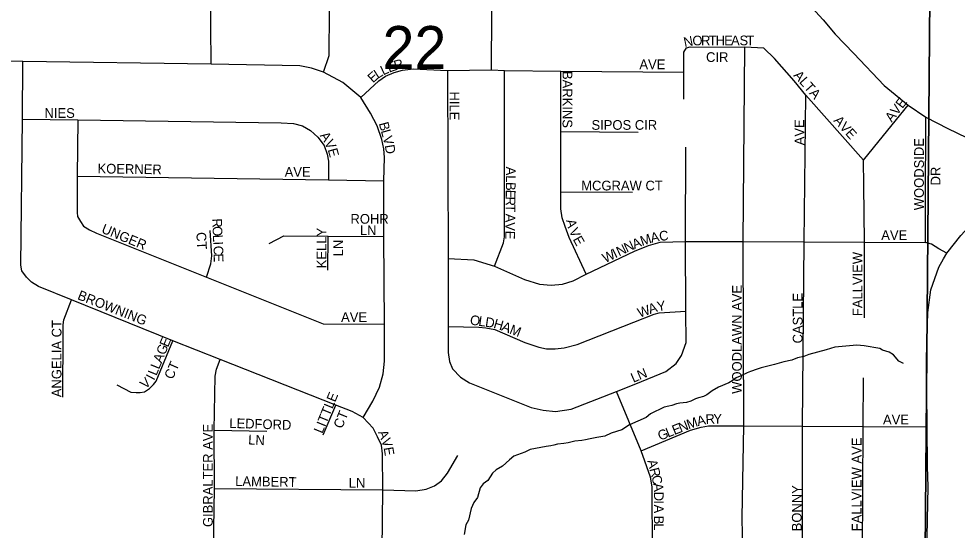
# Model space of a CAD drawing. Extents: x -209 to 4852, y 0 to 905.
# Drawn here: x 349.01 to 367.31, y 278.95 to 288.93 of the extents above; entities that cross this region are included whole.
import ezdxf

# ---------------------------------------------------------------- set-up
doc = ezdxf.new("R2010")
doc.units = 0
for name, color, linetype in [('GM_X_Airport_Location_Class_2', 7, 'Continuous'), ('GM_X_Airport_Location_Class_3', 7, 'Continuous'), ('GM_X_Corporation', 7, 'Continuous'), ('GM_X_County_Road', 7, 'Continuous'), ('GM_X_Minor_River', 7, 'Continuous'), ('GM_X_Township_Road_Text', 7, 'Continuous')]:
    doc.layers.add(name, color=color, linetype=linetype)

msp = doc.modelspace()

# ---------------------------------------------------------------- linework, layer by layer
at = {"layer": 'GM_X_Airport_Location_Class_2'}
for points in [[(358.23, 287.94), (358.233, 289.064), (358.236, 290.097), (358.238, 291.144), (358.241, 292.246), (358.261, 293.373), (358.239, 294.536)], [(352.76, 288.051), (352.746, 289.537), (352.767, 291.262), (352.76, 291.939), (352.711, 292.31), (352.665, 292.564), (352.651, 292.804), (352.654, 293.019), (352.728, 293.337), (352.884, 293.587), (353.23, 293.955)], [(354.953, 287.893), (355.062, 288.214), (355.071, 289.073), (355.062, 289.513), (355.103, 289.71), (355.186, 289.866), (355.293, 289.981), (355.441, 290.064), (355.695, 290.105), (358.236, 290.097)], [(361.978, 287.367), (361.977, 287.891), (361.978, 288.283), (362.028, 288.365), (362.104, 288.388), (363.17, 288.378)], [(363.127, 278.522), (363.114, 279.201), (363.148, 280.987), (363.137, 284.585), (363.17, 288.378)], [(365.479, 286.177), (364.356, 287.446), (364.13, 287.72), (363.748, 288.158), (363.54, 288.358), (363.17, 288.378)], [(355.723, 281.151), (355.912, 281.471), (356.042, 281.745), (356.112, 282.007), (356.143, 282.25), (356.143, 282.976), (356.128, 284.682), (356.131, 285.774), (356.143, 286.229), (356.131, 286.395), (356.086, 286.58), (355.997, 286.844), (355.869, 287.094), (355.677, 287.395), (355.326, 287.691), (354.953, 287.893), (354.72, 287.967), (354.487, 288.013), (352.76, 288.051), (349.09, 288.098), (346.765, 288.127), (343.611, 288.166), (342.341, 288.197)], [(356.098, 278.561), (356.107, 279.739), (356.104, 280.442), (356.085, 280.61), (356.002, 280.778), (355.919, 280.947), (355.723, 281.151), (355.513, 281.267), (355.193, 281.394), (352.936, 282.287), (352.013, 282.651), (350.039, 283.446), (349.396, 283.706), (349.258, 283.793), (349.157, 283.893), (349.07, 284.014), (349.047, 284.126), (349.082, 286.972), (349.09, 288.098)], [(355.677, 287.395), (356.031, 287.725), (356.162, 287.815), (356.329, 287.884), (356.489, 287.933), (356.697, 287.954), (357.37, 287.926), (358.23, 287.94), (358.483, 287.926), (359.576, 287.912), (361.977, 287.891)], [(357.37, 287.926), (357.379, 284.255), (357.382, 282.931), (357.382, 282.421), (357.407, 282.246), (357.469, 282.101), (357.625, 281.94), (357.797, 281.831), (358.998, 281.348), (359.232, 281.294), (359.478, 281.272), (359.783, 281.316), (360.663, 281.66), (361.039, 281.807), (361.628, 282.047), (361.827, 282.208), (361.934, 282.363), (362.021, 282.614), (362.018, 283.229), (362.01, 284.59), (362.018, 286.429)], [(358.284, 284.106), (358.463, 284.564), (358.479, 284.675), (358.483, 287.926)], [(360.071, 283.947), (359.744, 284.662), (359.661, 284.88), (359.604, 285.047), (359.581, 285.225), (359.576, 285.555), (359.576, 286.737), (359.576, 287.912)], [(364.29, 278.519), (364.291, 280.981), (364.323, 284.578), (364.356, 287.446)], [(365.501, 284.582), (365.49, 285.68), (365.479, 286.177), (365.873, 286.655), (366.349, 287.246)], [(349.082, 286.972), (350.159, 286.96), (354.125, 286.903), (354.366, 286.893), (354.542, 286.847), (354.699, 286.755), (354.842, 286.623), (354.967, 286.459), (355.022, 286.292), (355.048, 286.154), (355.048, 285.793)], [(350.159, 286.96), (350.147, 285.86), (350.145, 285.156), (350.156, 285.074), (350.21, 284.978), (350.269, 284.887), (350.387, 284.816), (350.525, 284.751), (352.669, 283.893), (354.946, 282.983), (356.143, 282.976)], [(367.104, 284.359), (366.948, 284.444), (366.805, 284.532), (366.688, 284.566), (366.691, 285.306), (366.697, 287.014)], [(359.576, 286.737), (361.09, 286.724)], [(367.041, 284.247), (367.104, 284.359), (367.379, 284.704), (367.703, 285.054), (368.078, 285.498), (368.57, 286.095)], [(350.147, 285.86), (355.048, 285.793), (356.131, 285.774)], [(359.576, 285.555), (360.975, 285.548)], [(352.669, 283.893), (352.755, 284.15), (352.773, 284.307), (352.741, 284.802)], [(353.891, 284.548), (354.18, 284.699), (355.043, 284.689), (356.128, 284.682)], [(355.035, 284.028), (355.043, 284.689)], [(357.379, 284.255), (357.885, 284.229), (358.284, 284.106), (358.87, 283.843), (359.165, 283.757), (359.393, 283.735), (359.609, 283.757), (359.821, 283.82), (360.071, 283.947), (361.016, 284.397), (361.291, 284.511), (361.513, 284.571), (362.01, 284.59), (363.137, 284.585), (364.323, 284.578), (365.501, 284.574), (366.688, 284.566)], [(365.5, 283.095), (365.501, 284.574), (365.501, 284.582)], [(366.715, 282.502), (366.733, 283.203), (366.792, 283.645), (366.948, 284.084), (367.041, 284.247)], [(349.87, 281.547), (349.878, 282.819), (349.878, 282.961), (349.886, 283.056), (350.039, 283.446)], [(357.382, 282.931), (357.98, 282.917), (358.119, 282.905), (358.29, 282.867), (358.874, 282.619), (359.152, 282.524), (359.298, 282.493), (359.469, 282.493), (359.647, 282.512), (359.9, 282.575), (361.003, 283.012), (361.396, 283.171), (361.497, 283.196), (362.018, 283.229)], [(350.921, 281.788), (351.197, 281.65), (351.296, 281.638), (351.375, 281.638), (351.462, 281.654), (351.561, 281.717), (351.636, 281.796), (351.687, 281.863), (352.013, 282.651)], [(366.74, 274.7), (366.736, 275.378), (366.707, 276.748), (366.715, 277.735), (366.722, 278.087), (366.718, 278.504), (366.74, 279.801), (366.729, 280.194), (366.724, 280.973), (366.71, 282.348), (366.715, 282.502)], [(353.844, 276.653), (353.744, 276.791), (353.574, 276.937), (353.149, 277.28), (353.028, 277.401), (352.936, 277.533), (352.864, 277.692), (352.823, 277.841), (352.809, 278.592), (352.823, 279.77), (352.821, 280.904), (352.837, 281.959), (352.864, 282.097), (352.936, 282.287)], [(365.459, 278.504), (365.477, 280.975), (365.479, 281.924)], [(361.365, 278.527), (361.361, 279.799), (361.328, 279.987), (361.143, 280.502), (360.663, 281.66)], [(354.945, 280.814), (355.193, 281.394)], [(352.821, 280.904), (353.848, 280.883)], [(361.143, 280.502), (362.106, 280.906), (362.315, 280.966), (362.46, 280.991), (363.148, 280.987), (364.291, 280.981), (365.477, 280.975), (366.724, 280.973)], [(352.823, 279.77), (356.107, 279.739), (356.749, 279.724), (356.95, 279.752), (357.117, 279.821), (357.255, 279.918), (357.366, 280.064), (357.568, 280.411)]]:
    msp.add_lwpolyline(points, dxfattribs=at)
at = {"layer": 'GM_X_Corporation'}
msp.add_lwpolyline([(359.101, 295.92), (359.22, 295.726), (359.989, 294.559), (360.498, 293.749), (360.741, 293.376), (360.976, 293.005), (361.061, 292.879), (361.234, 292.661), (361.398, 292.456), (361.814, 292.009), (362.465, 291.319), (363.235, 290.501), (363.961, 289.719), (364.692, 288.915), (364.928, 288.634), (365.294, 288.254), (365.884, 287.631), (366.349, 287.246), (366.697, 287.014), (367.127, 286.793), (368.57, 286.095)], dxfattribs=at)
at = {"layer": 'GM_X_County_Road'}
for points in [[(366.26, 282.203), (366.169, 282.251), (366.064, 282.374), (365.982, 282.429), (365.854, 282.469), (365.801, 282.5), (365.491, 282.552), (365.354, 282.562), (364.921, 282.524), (364.753, 282.474), (364.417, 282.381)], [(364.417, 282.381), (364.318, 282.344), (364.196, 282.316), (364.081, 282.273), (363.929, 282.237), (363.746, 282.187), (363.692, 282.173), (363.486, 282.124), (363.41, 282.095), (363.28, 282.051), (363.211, 282.022), (363.073, 281.956), (362.997, 281.927), (362.92, 281.868), (362.858, 281.831), (362.652, 281.743), (362.529, 281.67), (362.429, 281.595), (362.36, 281.559), (362.261, 281.538), (362.207, 281.516), (362.115, 281.472), (362.031, 281.443), (361.902, 281.43), (361.833, 281.416), (361.742, 281.387), (361.688, 281.373), (361.597, 281.352), (361.329, 281.227), (361.244, 281.153), (360.915, 281.007), (360.769, 280.911), (360.563, 280.846), (360.44, 280.787), (360.28, 280.76), (360.151, 280.739), (360.059, 280.718), (359.991, 280.704), (359.854, 280.691), (359.724, 280.656), (359.64, 280.642), (359.511, 280.629), (359.442, 280.615), (359.381, 280.601), (359.29, 280.587), (358.978, 280.525), (358.878, 280.473), (358.664, 280.401), (358.579, 280.327), (358.44, 280.2), (358.318, 280.134), (358.248, 280.067), (358.154, 279.924), (358.062, 279.857), (358.007, 279.782), (357.951, 279.593), (357.881, 279.495), (357.833, 279.375), (357.776, 279.148), (357.728, 279.057), (357.694, 278.868)]]:
    msp.add_lwpolyline(points, dxfattribs=at)
at = {"layer": 'GM_X_Minor_River'}
for points in [[(346.745, 298.733), (366.855, 298.625), (366.685, 278.54), (346.598, 278.641)], [(366.855, 298.625), (386.92, 298.555), (386.82, 278.559), (366.685, 278.54)]]:
    msp.add_lwpolyline(points, close=True, dxfattribs=at)

# ---------------------------------------------------------------- texts
at = {"layer": 'GM_X_Airport_Location_Class_3'}
for s, height, rotation, p in [('N', 0.189, 11.4171, (361.993, 288.38)), ('O', 0.189, 1.6178, (362.148, 288.412)), ('R', 0.189, 0, (362.313, 288.417)), ('T', 0.189, 0, (362.463, 288.417)), ('H', 0.189, 0, (362.597, 288.417)), ('E', 0.189, 0, (362.763, 288.417)), ('A', 0.189, 0, (362.897, 288.417)), ('S', 0.189, 0, (363.063, 288.417)), ('T', 0.189, 0, (363.197, 288.417)), ('CIR', 0.1894, 0, (362.411, 288.091)), ('E', 0.189, 19.8781, (356.231, 287.881)), ('R', 0.189, 15.7152, (356.353, 287.925)), ('AVE', 0.1894, 0, (361.111, 287.95)), ('E', 0.189, 42.6229, (355.917, 287.672)), ('L', 0.189, 33.0307, (356.009, 287.757)), ('L', 0.189, 25.1473, (356.115, 287.826)), ('BARKINS', 0.1894, 270, (359.613, 287.915)), ('ALTA', 0.1894, 311.7622, (364.104, 287.822)), ('HILE', 0.1894, 270, (357.412, 287.515)), ('AVE', 0.1894, 52.3015, (366.032, 286.903)), ('NIES', 0.1894, 0, (349.511, 287)), ('SIPOS CIR', 0.1894, 0, (360.177, 286.767)), ('AVE', 0.1894, 90, (364.325, 286.465)), ('AVE', 0.1894, 312.2752, (364.887, 286.939)), ('B', 0.189, 285.3148, (356.028, 286.891)), ('L', 0.189, 285.3234, (356.068, 286.746)), ('A', 0.189, 303.8962, (354.873, 286.653)), ('V', 0.189, 296.1936, (354.962, 286.52)), ('V', 0.189, 285.1708, (356.103, 286.618)), ('WOODSIDE', 0.1894, 90, (366.658, 285.198)), ('E', 0.189, 285.5738, (355.032, 286.379)), ('D', 0.189, 279.3976, (356.145, 286.462)), ('KOERNER', 0.1894, 359.1325, (350.544, 285.917)), ('AVE', 0.1894, 0, (354.194, 285.85)), ('A', 0.189, 269.2349, (358.513, 286.048)), ('DR', 0.1894, 90, (366.981, 285.681)), ('L', 0.189, 269.235, (358.511, 285.881)), ('B', 0.189, 269.2339, (358.509, 285.748)), ('MCGRAW CT', 0.1894, 0, (359.977, 285.584)), ('E', 0.189, 269.235, (358.507, 285.598)), ('T', 0.189, 269.2296, (358.503, 285.315)), ('R', 0.189, 269.2228, (358.505, 285.465)), ('ROHR', 0.1894, 0, (355.477, 284.934)), ('A', 0.189, 269.227, (358.501, 285.131)), ('UNGER', 0.1894, 337.7547, (350.607, 284.764)), ('R', 0.189, 272.575, (352.78, 285.033)), ('V', 0.189, 269.227, (358.498, 284.965)), ('A', 0.189, 283.3206, (359.68, 284.999)), ('CT', 0.1894, 273.1778, (352.471, 284.765)), ('O', 0.189, 272.6083, (352.786, 284.883)), ('KELLY', 0.1894, 90, (355.009, 284.065)), ('LN', 0.1894, 0, (355.661, 284.711)), ('E', 0.189, 269.235, (358.496, 284.798)), ('V', 0.189, 293.8561, (359.731, 284.801)), ('M', 0.189, 18.7632, (361.164, 284.499)), ('A', 0.189, 12.223, (361.348, 284.562)), ('C', 0.189, 5.9594, (361.506, 284.597)), ('AVE', 0.1894, 0, (365.827, 284.617)), ('L', 0.189, 272.5691, (352.794, 284.717)), ('I', 0.189, 272.622, (352.8, 284.583)), ('LN', 0.1894, 90, (355.331, 284.298)), ('E', 0.189, 299.6616, (359.807, 284.629)), ('N', 0.189, 25.0301, (360.864, 284.367)), ('A', 0.189, 22.6821, (361.014, 284.436)), ('C', 0.189, 272.575, (352.804, 284.5)), ('W', 0.189, 25.8508, (360.445, 284.163)), ('I', 0.189, 25.8223, (360.64, 284.258)), ('N', 0.189, 25.8347, (360.715, 284.294)), ('FALLVIEW', 0.1894, 90, (365.458, 283.131)), ('E', 0.189, 271.0108, (352.81, 284.352)), ('WOODLAWN AVE', 0.18939, 90, (363.108, 281.615)), ('BROWNING', 0.1894, 338.4783, (350.14, 283.465)), ('CASTLE', 0.1894, 90, (364.292, 282.598)), ('W', 0.189, 19.7748, (361.115, 283.098)), ('A', 0.189, 18.3451, (361.318, 283.171)), ('Y', 0.189, 8.9556, (361.468, 283.222)), ('AVE', 0.1894, 0, (355.294, 283.017)), ('O', 0.189, 352.2624, (357.799, 282.967)), ('L', 0.189, 352.2447, (357.964, 282.944)), ('D', 0.189, 351.7308, (358.095, 282.926)), ('ANGELIA CT', 0.1894, 90, (349.842, 281.548)), ('H', 0.189, 343.238, (358.253, 282.904)), ('A', 0.189, 338.7506, (358.409, 282.857)), ('M', 0.189, 338.5571, (358.564, 282.797)), ('E', 0.189, 67.7877, (351.92, 282.513)), ('G', 0.189, 67.797, (351.857, 282.358)), ('A', 0.189, 67.7887, (351.794, 282.204)), ('L', 0.189, 67.802, (351.744, 282.081)), ('CT', 0.1894, 66.3692, (352.01, 281.882)), ('I', 0.189, 61.9246, (351.645, 281.865)), ('L', 0.189, 67.69, (351.693, 281.957)), ('L', 0.189, 23.5214, (360.993, 281.828)), ('N', 0.189, 22.4753, (361.114, 281.881)), ('V', 0.189, 42.1708, (351.478, 281.697)), ('LITTLE', 0.1894, 67.7486, (354.928, 280.828)), ('CT', 0.1894, 67.6224, (355.312, 280.921)), ('LEDFORD', 0.1894, 358.1827, (353.112, 280.95)), ('N', 0.189, 21.7152, (361.917, 280.858)), ('M', 0.189, 19.0167, (362.069, 280.919)), ('A', 0.189, 13.75, (362.254, 280.983)), ('R', 0.189, 4.3521, (362.408, 281.021)), ('Y', 0.189, 0.4591, (362.554, 281.032)), ('AVE', 0.1894, 0, (365.861, 281.017)), ('GIBRALTER AVE', 0.18939, 90, (352.792, 279.015)), ('G', 0.189, 21.6918, (361.514, 280.698)), ('L', 0.189, 21.7318, (361.669, 280.759)), ('E', 0.189, 21.6847, (361.793, 280.809)), ('LN', 0.1894, 356.9884, (353.479, 280.628)), ('A', 0.189, 292.4669, (356.01, 280.863)), ('V', 0.189, 288.435, (356.072, 280.712)), ('FALLVIEW AVE', 0.18939, 90, (365.442, 278.931)), ('E', 0.189, 279.2468, (356.123, 280.562)), ('A', 0.189, 284.7836, (361.262, 280.307)), ('R', 0.189, 284.7844, (361.304, 280.146)), ('LAMBERT', 0.1894, 359.1291, (353.228, 279.816)), ('C', 0.189, 284.6076, (361.342, 280.001)), ('LN', 0.1894, 0, (355.444, 279.783)), ('A', 0.189, 275.8237, (361.379, 279.864)), ('BONNY', 0.1894, 90, (364.275, 278.931)), ('D', 0.189, 270.2623, (361.395, 279.703)), ('I', 0.189, 270, (361.396, 279.536)), ('A', 0.189, 269.9928, (361.396, 279.453)), ('B', 0.189, 269.994, (361.396, 279.236)), ('L', 0.189, 269.9956, (361.396, 279.086))]:
    msp.add_text(s, height=height, rotation=rotation, dxfattribs=at).set_placement(p)
at = {"layer": 'GM_X_Township_Road_Text'}
msp.add_text('22', height=0.8371, rotation=0, dxfattribs=at).set_placement((356.102, 287.955))

doc.saveas('drawing.dxf')
